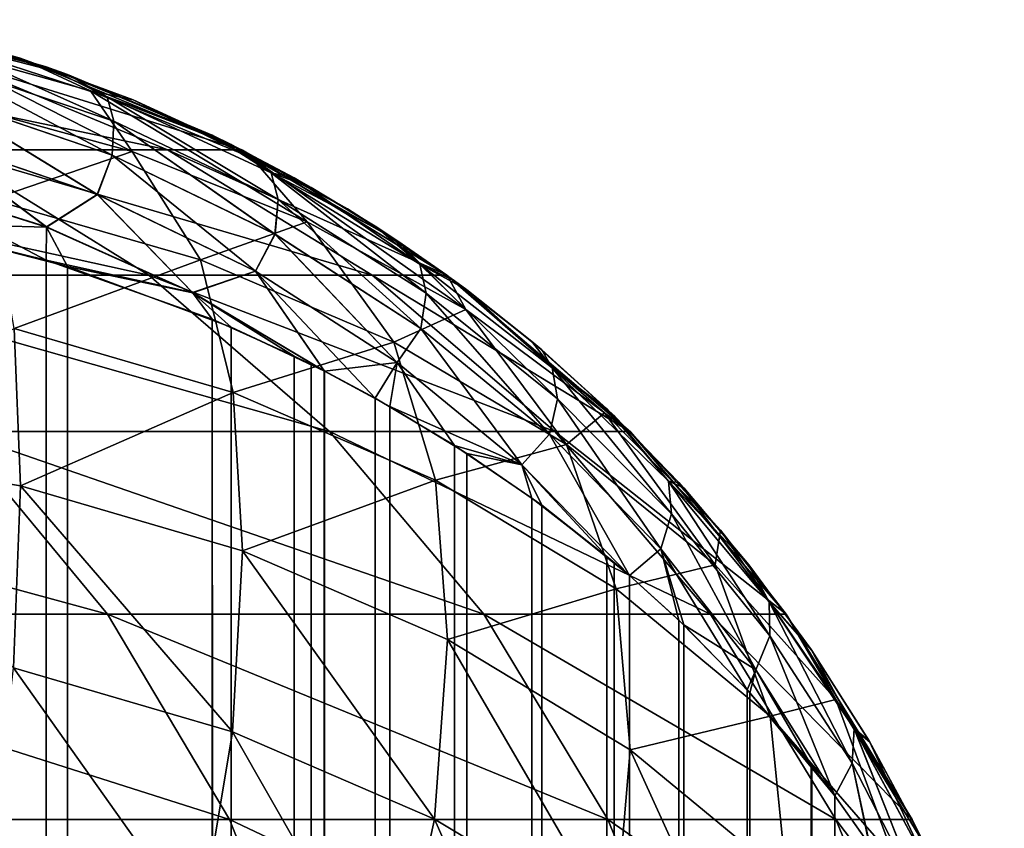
# Model space of a CAD drawing. Extents: x -547 to 547, y 0 to 578.
# Tile 472 of 472: x 545.963 to 546.927, y 577.173 to 577.964. Entities that reach past the tile are written whole.
import ezdxf

# ---------------------------------------------------------------- set-up
doc = ezdxf.new("R2010")
doc.units = 0
doc.header["$LTSCALE"] = 65.185185
for name, color, linetype in [('198', 7, 'CONTINUOUS'), ('199', 7, 'CONTINUOUS'), ('200', 7, 'CONTINUOUS'), ('226', 7, 'CONTINUOUS'), ('230', 7, 'CONTINUOUS'), ('723', 7, 'CONTINUOUS'), ('724', 7, 'CONTINUOUS'), ('734', 7, 'CONTINUOUS')]:
    doc.layers.add(name, color=color, linetype=linetype)

msp = doc.modelspace()

# ---------------------------------------------------------------- linework, layer by layer
at = {"layer": '198', "color": 7, "linetype": 'CONTINUOUS'}
for points in [[(545.98846, 577.72914, 42.81824), (545.82461, 577.76922, 42.86445), (545.96317, 1.5, 42.8267), (545.98846, 577.72914, 42.81824)], [(545.96317, 1.5, 42.8267), (545.82461, 577.76922, 42.86445), (545.84977, 1.5, 42.85865), (545.96317, 1.5, 42.8267)], [(546.07369, 1.5, 42.78596), (545.98846, 577.72914, 42.81824), (545.96317, 1.5, 42.8267), (546.07369, 1.5, 42.78596)], [(546.15116, 577.6711, 42.75129), (545.98846, 577.72914, 42.81824), (546.07369, 1.5, 42.78596), (546.15116, 577.6711, 42.75129)], [(546.18068, 1.5, 42.73667), (546.15116, 577.6711, 42.75129), (546.07369, 1.5, 42.78596), (546.18068, 1.5, 42.73667)], [(546.23134, 577.63504, 42.70964), (546.15116, 577.6711, 42.75129), (546.18068, 1.5, 42.73667), (546.23134, 577.63504, 42.70964)], [(546.28347, 1.5, 42.67913), (546.23134, 577.63504, 42.70964), (546.18068, 1.5, 42.73667), (546.28347, 1.5, 42.67913)], [(546.26064, 577.62048, 42.69284), (546.23134, 577.63504, 42.70964), (546.28347, 1.5, 42.67913), (546.26064, 577.62048, 42.69284)], [(546.31053, 577.59384, 42.66215), (546.26064, 577.62048, 42.69284), (546.28347, 1.5, 42.67913), (546.31053, 577.59384, 42.66215)], [(546.32952, 1.5, 42.64976), (546.31053, 577.59384, 42.66215), (546.28347, 1.5, 42.67913), (546.32952, 1.5, 42.64976)], [(546.38822, 577.54757, 42.60875), (546.31053, 577.59384, 42.66215), (546.38144, 1.5, 42.6137), (546.38822, 577.54757, 42.60875)], [(546.38144, 1.5, 42.6137), (546.31053, 577.59384, 42.66215), (546.32952, 1.5, 42.64976), (546.38144, 1.5, 42.6137)], [(546.56048, 1.5, 42.46084), (546.38822, 577.54757, 42.60875), (546.38144, 1.5, 42.6137), (546.56048, 1.5, 42.46084)], [(546.46403, 577.49597, 42.5492), (546.38822, 577.54757, 42.60875), (546.56048, 1.5, 42.46084), (546.46403, 577.49597, 42.5492)], [(546.53748, 577.43887, 42.48335), (546.46403, 577.49597, 42.5492), (546.56048, 1.5, 42.46084), (546.53748, 577.43887, 42.48335)], [(546.55943, 577.42027, 42.46189), (546.53748, 577.43887, 42.48335), (546.56048, 1.5, 42.46084), (546.55943, 577.42027, 42.46189)], [(546.60793, 577.37634, 42.41118), (546.55943, 577.42027, 42.46189), (546.56048, 1.5, 42.46084), (546.60793, 577.37634, 42.41118)], [(546.64667, 1.5, 42.36703), (546.60793, 577.37634, 42.41118), (546.56048, 1.5, 42.46084), (546.64667, 1.5, 42.36703)], [(546.67484, 577.30824, 42.33261), (546.60793, 577.37634, 42.41118), (546.64667, 1.5, 42.36703), (546.67484, 577.30824, 42.33261)], [(546.71341, 1.5, 42.28184), (546.67484, 577.30824, 42.33261), (546.64667, 1.5, 42.36703), (546.71341, 1.5, 42.28184)], [(546.73751, 577.23458, 42.24768), (546.67484, 577.30824, 42.33261), (546.71341, 1.5, 42.28184), (546.73751, 577.23458, 42.24768)], [(546.83644, 1.5, 42.08112), (546.73751, 577.23458, 42.24768), (546.71341, 1.5, 42.28184), (546.83644, 1.5, 42.08112)], [(546.76073, 577.20432, 42.21276), (546.73751, 577.23458, 42.24768), (546.83644, 1.5, 42.08112), (546.76073, 577.20432, 42.21276)], [(546.79495, 577.15614, 42.15704), (546.76073, 577.20432, 42.21276), (546.83644, 1.5, 42.08112), (546.79495, 577.15614, 42.15704)]]:
    msp.add_3dface(points, dxfattribs=at)
at = {"layer": '199', "color": 7, "linetype": 'CONTINUOUS'}
for points in [[(545.82461, 577.96445, 42.66922), (545.98846, 577.91824, 42.62914), (545.84457, 577.95989, -67.76522), (545.82461, 577.96445, 42.66922)], [(545.84457, 577.95989, -67.76522), (545.98846, 577.91824, 42.62914), (546.00934, 577.91088, -67.72278), (545.84457, 577.95989, -67.76522)], [(545.98846, 577.91824, 42.62914), (546.15116, 577.85129, 42.5711), (546.00934, 577.91088, -67.72278), (545.98846, 577.91824, 42.62914)], [(546.00934, 577.91088, -67.72278), (546.15116, 577.85129, 42.5711), (546.16946, 577.84232, -67.66336), (546.00934, 577.91088, -67.72278)], [(546.15116, 577.85129, 42.5711), (546.23134, 577.80964, 42.53504), (546.16946, 577.84232, -67.66336), (546.15116, 577.85129, 42.5711)], [(546.16946, 577.84232, -67.66336), (546.23134, 577.80964, 42.53504), (546.24787, 577.80027, -67.62689), (546.16946, 577.84232, -67.66336)], [(546.23134, 577.80964, 42.53504), (546.31053, 577.76215, 42.49384), (546.24787, 577.80027, -67.62689), (546.23134, 577.80964, 42.53504)], [(546.24787, 577.80027, -67.62689), (546.31053, 577.76215, 42.49384), (546.32489, 577.75282, -67.58578), (546.24787, 577.80027, -67.62689)], [(546.31053, 577.76215, 42.49384), (546.38822, 577.70875, 42.44757), (546.32489, 577.75282, -67.58578), (546.31053, 577.76215, 42.49384)], [(546.32489, 577.75282, -67.58578), (546.38822, 577.70875, 42.44757), (546.40028, 577.69979, -67.53981), (546.32489, 577.75282, -67.58578)], [(546.38822, 577.70875, 42.44757), (546.46403, 577.6492, 42.39597), (546.40028, 577.69979, -67.53981), (546.38822, 577.70875, 42.44757)], [(546.40028, 577.69979, -67.53981), (546.46403, 577.6492, 42.39597), (546.47362, 577.64108, -67.48893), (546.40028, 577.69979, -67.53981)], [(546.46403, 577.6492, 42.39597), (546.53748, 577.58335, 42.33887), (546.47362, 577.64108, -67.48893), (546.46403, 577.6492, 42.39597)], [(546.47362, 577.64108, -67.48893), (546.53748, 577.58335, 42.33887), (546.54455, 577.57653, -67.43299), (546.47362, 577.64108, -67.48893)], [(546.53748, 577.58335, 42.33887), (546.60793, 577.51118, 42.27634), (546.54455, 577.57653, -67.43299), (546.53748, 577.58335, 42.33887)], [(546.54455, 577.57653, -67.43299), (546.60793, 577.51118, 42.27634), (546.6127, 577.50593, -67.37179), (546.54455, 577.57653, -67.43299)], [(546.60793, 577.51118, 42.27634), (546.67484, 577.43261, 42.20824), (546.6127, 577.50593, -67.37179), (546.60793, 577.51118, 42.27634)], [(546.6127, 577.50593, -67.37179), (546.67484, 577.43261, 42.20824), (546.67742, 577.42935, -67.30542), (546.6127, 577.50593, -67.37179)], [(546.67484, 577.43261, 42.20824), (546.73751, 577.34768, 42.13458), (546.67742, 577.42935, -67.30542), (546.67484, 577.43261, 42.20824)], [(546.67742, 577.42935, -67.30542), (546.73751, 577.34768, 42.13458), (546.73814, 577.34677, -67.23386), (546.67742, 577.42935, -67.30542)], [(546.73751, 577.34768, 42.13458), (546.79495, 577.25704, 42.05614), (546.73814, 577.34677, -67.23386), (546.73751, 577.34768, 42.13458)], [(546.73814, 577.34677, -67.23386), (546.79495, 577.25704, 42.05614), (546.7942, 577.25833, -67.15717), (546.73814, 577.34677, -67.23386)], [(546.7942, 577.25833, -67.15717), (546.79495, 577.25704, 42.05614), (546.84492, 577.16422, -67.07568), (546.7942, 577.25833, -67.15717)], [(546.79495, 577.25704, 42.05614), (546.84651, 577.16098, 41.9728), (546.84492, 577.16422, -67.07568), (546.79495, 577.25704, 42.05614)]]:
    msp.add_3dface(points, dxfattribs=at)
at = {"layer": '200', "color": 7, "linetype": 'CONTINUOUS'}
for points in [[(545.83403, 1.5, -67.96234), (545.84457, 577.76522, -67.95989), (545.96362, 1.5, -67.92655), (545.83403, 1.5, -67.96234)], [(545.84457, 577.76522, -67.95989), (546.00934, 577.72278, -67.91088), (545.96362, 1.5, -67.92655), (545.84457, 577.76522, -67.95989)], [(545.96362, 1.5, -67.92655), (546.00934, 577.72278, -67.91088), (546.15782, 1.5, -67.84806), (545.96362, 1.5, -67.92655)], [(546.00934, 577.72278, -67.91088), (546.16946, 577.66336, -67.84232), (546.15782, 1.5, -67.84806), (546.00934, 577.72278, -67.91088)], [(546.15782, 1.5, -67.84806), (546.16946, 577.66336, -67.84232), (546.18112, 1.5, -67.83644), (546.15782, 1.5, -67.84806)], [(546.16946, 577.66336, -67.84232), (546.24787, 577.62689, -67.80027), (546.18112, 1.5, -67.83644), (546.16946, 577.66336, -67.84232)], [(546.24787, 577.62689, -67.80027), (546.26113, 577.6202, -67.79255), (546.18112, 1.5, -67.83644), (546.24787, 577.62689, -67.80027)], [(546.26113, 577.6202, -67.79255), (546.32489, 577.58578, -67.75282), (546.18112, 1.5, -67.83644), (546.26113, 577.6202, -67.79255)], [(546.18112, 1.5, -67.83644), (546.32489, 577.58578, -67.75282), (546.38184, 1.5, -67.71341), (546.18112, 1.5, -67.83644)], [(546.32489, 577.58578, -67.75282), (546.40028, 577.53981, -67.69979), (546.38184, 1.5, -67.71341), (546.32489, 577.58578, -67.75282)], [(546.38184, 1.5, -67.71341), (546.40028, 577.53981, -67.69979), (546.46703, 1.5, -67.64667), (546.38184, 1.5, -67.71341)], [(546.40028, 577.53981, -67.69979), (546.47362, 577.48893, -67.64108), (546.46703, 1.5, -67.64667), (546.40028, 577.53981, -67.69979)], [(546.47362, 577.48893, -67.64108), (546.54455, 577.43299, -67.57653), (546.46703, 1.5, -67.64667), (546.47362, 577.48893, -67.64108)], [(546.54455, 577.43299, -67.57653), (546.55956, 577.42019, -67.56176), (546.46703, 1.5, -67.64667), (546.54455, 577.43299, -67.57653)], [(546.46703, 1.5, -67.64667), (546.55956, 577.42019, -67.56176), (546.56084, 1.5, -67.56048), (546.46703, 1.5, -67.64667)], [(546.55956, 577.42019, -67.56176), (546.6127, 577.37179, -67.50593), (546.56084, 1.5, -67.56048), (546.55956, 577.42019, -67.56176)], [(546.6127, 577.37179, -67.50593), (546.67742, 577.30542, -67.42935), (546.56084, 1.5, -67.56048), (546.6127, 577.37179, -67.50593)], [(546.56084, 1.5, -67.56048), (546.67742, 577.30542, -67.42935), (546.7137, 1.5, -67.38144), (546.56084, 1.5, -67.56048)], [(546.67742, 577.30542, -67.42935), (546.73814, 577.23386, -67.34677), (546.7137, 1.5, -67.38144), (546.67742, 577.30542, -67.42935)], [(546.7137, 1.5, -67.38144), (546.73814, 577.23386, -67.34677), (546.74976, 1.5, -67.32952), (546.7137, 1.5, -67.38144)], [(546.73814, 577.23386, -67.34677), (546.7607, 577.20439, -67.31279), (546.74976, 1.5, -67.32952), (546.73814, 577.23386, -67.34677)], [(546.74976, 1.5, -67.32952), (546.7607, 577.20439, -67.31279), (546.77913, 1.5, -67.28347), (546.74976, 1.5, -67.32952)], [(546.7607, 577.20439, -67.31279), (546.7942, 577.15717, -67.25833), (546.77913, 1.5, -67.28347), (546.7607, 577.20439, -67.31279)]]:
    msp.add_3dface(points, dxfattribs=at)
at = {"layer": '226', "color": 7, "linetype": 'CONTINUOUS'}
for points in [[(545.84457, 577.95989, -67.76522), (546.00934, 577.91088, -67.72278), (545.8741, 577.94562, -67.81146), (545.84457, 577.95989, -67.76522)], [(545.8741, 577.94562, -67.81146), (546.00934, 577.91088, -67.72278), (546.04809, 577.88906, -67.7635), (545.8741, 577.94562, -67.81146)], [(545.8741, 577.94562, -67.81146), (546.04809, 577.88906, -67.7635), (546.05468, 577.86518, -67.80946), (545.8741, 577.94562, -67.81146)], [(545.87927, 577.92372, -67.85861), (545.8741, 577.94562, -67.81146), (546.05468, 577.86518, -67.80946), (545.87927, 577.92372, -67.85861)], [(545.87869, 577.89111, -67.89943), (545.87927, 577.92372, -67.85861), (546.05311, 577.83183, -67.84965), (545.87869, 577.89111, -67.89943)], [(545.87927, 577.92372, -67.85861), (546.05468, 577.86518, -67.80946), (546.05311, 577.83183, -67.84965), (545.87927, 577.92372, -67.85861)], [(546.00934, 577.91088, -67.72278), (546.16946, 577.84232, -67.66336), (546.04809, 577.88906, -67.7635), (546.00934, 577.91088, -67.72278)], [(545.86886, 577.85098, -67.93197), (545.87869, 577.89111, -67.89943), (546.03859, 577.79335, -67.88308), (545.86886, 577.85098, -67.93197)], [(545.87869, 577.89111, -67.89943), (546.05311, 577.83183, -67.84965), (546.03859, 577.79335, -67.88308), (545.87869, 577.89111, -67.89943)], [(546.04809, 577.88906, -67.7635), (546.16946, 577.84232, -67.66336), (546.2087, 577.81446, -67.70012), (546.04809, 577.88906, -67.7635)], [(546.04809, 577.88906, -67.7635), (546.2087, 577.81446, -67.70012), (546.21569, 577.78833, -67.74476), (546.04809, 577.88906, -67.7635)], [(546.05468, 577.86518, -67.80946), (546.04809, 577.88906, -67.7635), (546.21569, 577.78833, -67.74476), (546.05468, 577.86518, -67.80946)], [(546.05311, 577.83183, -67.84965), (546.05468, 577.86518, -67.80946), (546.21252, 577.7543, -67.78428), (546.05311, 577.83183, -67.84965)], [(546.05468, 577.86518, -67.80946), (546.21569, 577.78833, -67.74476), (546.21252, 577.7543, -67.78428), (546.05468, 577.86518, -67.80946)], [(545.83383, 577.81033, -67.95775), (545.86886, 577.85098, -67.93197), (545.98892, 577.76141, -67.91548), (545.83383, 577.81033, -67.95775)], [(545.86886, 577.85098, -67.93197), (546.03859, 577.79335, -67.88308), (545.98892, 577.76141, -67.91548), (545.86886, 577.85098, -67.93197)], [(546.16946, 577.84232, -67.66336), (546.24787, 577.80027, -67.62689), (546.2087, 577.81446, -67.70012), (546.16946, 577.84232, -67.66336)], [(546.03859, 577.79335, -67.88308), (546.05311, 577.83183, -67.84965), (546.19354, 577.71806, -67.81891), (546.03859, 577.79335, -67.88308)], [(546.05311, 577.83183, -67.84965), (546.21252, 577.7543, -67.78428), (546.19354, 577.71806, -67.81891), (546.05311, 577.83183, -67.84965)], [(545.84457, 577.76522, -67.95989), (545.83383, 577.81033, -67.95775), (545.98892, 577.76141, -67.91548), (545.84457, 577.76522, -67.95989)], [(546.24787, 577.80027, -67.62689), (546.32489, 577.75282, -67.58578), (546.2087, 577.81446, -67.70012), (546.24787, 577.80027, -67.62689)], [(546.2087, 577.81446, -67.70012), (546.32489, 577.75282, -67.58578), (546.35418, 577.725, -67.62396), (546.2087, 577.81446, -67.70012)], [(546.2087, 577.81446, -67.70012), (546.35418, 577.725, -67.62396), (546.36062, 577.69664, -67.66729), (546.2087, 577.81446, -67.70012)], [(546.21569, 577.78833, -67.74476), (546.2087, 577.81446, -67.70012), (546.36062, 577.69664, -67.66729), (546.21569, 577.78833, -67.74476)], [(545.98892, 577.76141, -67.91548), (546.03859, 577.79335, -67.88308), (546.13193, 577.69705, -67.8596), (545.98892, 577.76141, -67.91548)], [(546.03859, 577.79335, -67.88308), (546.19354, 577.71806, -67.81891), (546.13193, 577.69705, -67.8596), (546.03859, 577.79335, -67.88308)], [(546.21252, 577.7543, -67.78428), (546.21569, 577.78833, -67.74476), (546.35532, 577.66216, -67.70621), (546.21252, 577.7543, -67.78428)], [(546.21569, 577.78833, -67.74476), (546.36062, 577.69664, -67.66729), (546.35532, 577.66216, -67.70621), (546.21569, 577.78833, -67.74476)], [(546.00934, 577.72278, -67.91088), (545.84457, 577.76522, -67.95989), (545.98892, 577.76141, -67.91548), (546.00934, 577.72278, -67.91088)], [(546.00934, 577.72278, -67.91088), (545.98892, 577.76141, -67.91548), (546.13193, 577.69705, -67.8596), (546.00934, 577.72278, -67.91088)], [(546.19354, 577.71806, -67.81891), (546.21252, 577.7543, -67.78428), (546.33218, 577.6287, -67.74229), (546.19354, 577.71806, -67.81891)], [(546.21252, 577.7543, -67.78428), (546.35532, 577.66216, -67.70621), (546.33218, 577.6287, -67.74229), (546.21252, 577.7543, -67.78428)], [(546.32489, 577.75282, -67.58578), (546.40028, 577.69979, -67.53981), (546.35418, 577.725, -67.62396), (546.32489, 577.75282, -67.58578)], [(546.16946, 577.66336, -67.84232), (546.00934, 577.72278, -67.91088), (546.13193, 577.69705, -67.8596), (546.16946, 577.66336, -67.84232)], [(546.35418, 577.725, -67.62396), (546.40028, 577.69979, -67.53981), (546.48386, 577.62357, -67.53745), (546.35418, 577.725, -67.62396)], [(546.35418, 577.725, -67.62396), (546.48386, 577.62357, -67.53745), (546.48894, 577.59324, -67.57958), (546.35418, 577.725, -67.62396)], [(546.36062, 577.69664, -67.66729), (546.35418, 577.725, -67.62396), (546.48894, 577.59324, -67.57958), (546.36062, 577.69664, -67.66729)], [(546.19354, 577.71806, -67.81891), (546.26113, 577.6202, -67.79255), (546.13193, 577.69705, -67.8596), (546.19354, 577.71806, -67.81891)], [(546.26113, 577.6202, -67.79255), (546.19354, 577.71806, -67.81891), (546.33218, 577.6287, -67.74229), (546.26113, 577.6202, -67.79255)], [(546.26113, 577.6202, -67.79255), (546.16946, 577.66336, -67.84232), (546.13193, 577.69705, -67.8596), (546.26113, 577.6202, -67.79255)], [(546.35532, 577.66216, -67.70621), (546.36062, 577.69664, -67.66729), (546.48111, 577.55864, -67.61803), (546.35532, 577.66216, -67.70621)], [(546.36062, 577.69664, -67.66729), (546.48894, 577.59324, -67.57958), (546.48111, 577.55864, -67.61803), (546.36062, 577.69664, -67.66729)], [(546.40028, 577.69979, -67.53981), (546.47362, 577.64108, -67.48893), (546.48386, 577.62357, -67.53745), (546.40028, 577.69979, -67.53981)], [(546.26113, 577.6202, -67.79255), (546.24787, 577.62689, -67.80027), (546.16946, 577.66336, -67.84232), (546.26113, 577.6202, -67.79255)], [(546.33218, 577.6287, -67.74229), (546.35532, 577.66216, -67.70621), (546.45415, 577.52848, -67.65579), (546.33218, 577.6287, -67.74229)], [(546.35532, 577.66216, -67.70621), (546.48111, 577.55864, -67.61803), (546.45415, 577.52848, -67.65579), (546.35532, 577.66216, -67.70621)], [(546.47362, 577.64108, -67.48893), (546.54455, 577.57653, -67.43299), (546.48386, 577.62357, -67.53745), (546.47362, 577.64108, -67.48893)], [(546.32489, 577.58578, -67.75282), (546.26113, 577.6202, -67.79255), (546.33218, 577.6287, -67.74229), (546.32489, 577.58578, -67.75282)], [(546.32489, 577.58578, -67.75282), (546.33218, 577.6287, -67.74229), (546.45415, 577.52848, -67.65579), (546.32489, 577.58578, -67.75282)], [(546.48386, 577.62357, -67.53745), (546.54455, 577.57653, -67.43299), (546.59774, 577.51266, -67.44264), (546.48386, 577.62357, -67.53745)], [(546.48386, 577.62357, -67.53745), (546.59774, 577.51266, -67.44264), (546.60084, 577.48073, -67.48376), (546.48386, 577.62357, -67.53745)], [(546.48894, 577.59324, -67.57958), (546.48386, 577.62357, -67.53745), (546.60084, 577.48073, -67.48376), (546.48894, 577.59324, -67.57958)], [(546.48111, 577.55864, -67.61803), (546.48894, 577.59324, -67.57958), (546.5902, 577.44644, -67.5219), (546.48111, 577.55864, -67.61803)], [(546.48894, 577.59324, -67.57958), (546.60084, 577.48073, -67.48376), (546.5902, 577.44644, -67.5219), (546.48894, 577.59324, -67.57958)], [(546.40028, 577.53981, -67.69979), (546.32489, 577.58578, -67.75282), (546.45415, 577.52848, -67.65579), (546.40028, 577.53981, -67.69979)], [(546.54455, 577.57653, -67.43299), (546.6127, 577.50593, -67.37179), (546.59774, 577.51266, -67.44264), (546.54455, 577.57653, -67.43299)], [(546.48111, 577.55864, -67.61803), (546.55956, 577.42019, -67.56176), (546.45415, 577.52848, -67.65579), (546.48111, 577.55864, -67.61803)], [(546.55956, 577.42019, -67.56176), (546.48111, 577.55864, -67.61803), (546.5902, 577.44644, -67.5219), (546.55956, 577.42019, -67.56176)], [(546.47362, 577.48893, -67.64108), (546.40028, 577.53981, -67.69979), (546.45415, 577.52848, -67.65579), (546.47362, 577.48893, -67.64108)], [(546.55956, 577.42019, -67.56176), (546.47362, 577.48893, -67.64108), (546.45415, 577.52848, -67.65579), (546.55956, 577.42019, -67.56176)], [(546.6127, 577.50593, -67.37179), (546.67742, 577.42935, -67.30542), (546.59774, 577.51266, -67.44264), (546.6127, 577.50593, -67.37179)], [(546.59774, 577.51266, -67.44264), (546.67742, 577.42935, -67.30542), (546.69616, 577.39433, -67.34126), (546.59774, 577.51266, -67.44264)], [(546.59774, 577.51266, -67.44264), (546.69616, 577.39433, -67.34126), (546.69682, 577.36123, -67.38155), (546.59774, 577.51266, -67.44264)], [(546.60084, 577.48073, -67.48376), (546.59774, 577.51266, -67.44264), (546.69682, 577.36123, -67.38155), (546.60084, 577.48073, -67.48376)], [(546.55956, 577.42019, -67.56176), (546.54455, 577.43299, -67.57653), (546.47362, 577.48893, -67.64108), (546.55956, 577.42019, -67.56176)], [(546.5902, 577.44644, -67.5219), (546.60084, 577.48073, -67.48376), (546.68323, 577.32769, -67.41955), (546.5902, 577.44644, -67.5219)], [(546.60084, 577.48073, -67.48376), (546.69682, 577.36123, -67.38155), (546.68323, 577.32769, -67.41955), (546.60084, 577.48073, -67.48376)], [(546.6127, 577.37179, -67.50593), (546.55956, 577.42019, -67.56176), (546.5902, 577.44644, -67.5219), (546.6127, 577.37179, -67.50593)], [(546.6127, 577.37179, -67.50593), (546.5902, 577.44644, -67.5219), (546.68323, 577.32769, -67.41955), (546.6127, 577.37179, -67.50593)], [(546.67742, 577.42935, -67.30542), (546.73814, 577.34677, -67.23386), (546.69616, 577.39433, -67.34126), (546.67742, 577.42935, -67.30542)], [(546.69616, 577.39433, -67.34126), (546.73814, 577.34677, -67.23386), (546.77963, 577.27024, -67.2347), (546.69616, 577.39433, -67.34126)], [(546.69616, 577.39433, -67.34126), (546.77963, 577.27024, -67.2347), (546.77754, 577.23642, -67.27435), (546.69616, 577.39433, -67.34126)], [(546.69682, 577.36123, -67.38155), (546.69616, 577.39433, -67.34126), (546.77754, 577.23642, -67.27435), (546.69682, 577.36123, -67.38155)], [(546.67742, 577.30542, -67.42935), (546.6127, 577.37179, -67.50593), (546.68323, 577.32769, -67.41955), (546.67742, 577.30542, -67.42935)], [(546.69682, 577.36123, -67.38155), (546.7607, 577.20439, -67.31279), (546.68323, 577.32769, -67.41955), (546.69682, 577.36123, -67.38155)], [(546.7607, 577.20439, -67.31279), (546.69682, 577.36123, -67.38155), (546.77754, 577.23642, -67.27435), (546.7607, 577.20439, -67.31279)], [(546.73814, 577.34677, -67.23386), (546.7942, 577.25833, -67.15717), (546.77963, 577.27024, -67.2347), (546.73814, 577.34677, -67.23386)], [(546.7607, 577.20439, -67.31279), (546.67742, 577.30542, -67.42935), (546.68323, 577.32769, -67.41955), (546.7607, 577.20439, -67.31279)], [(546.7607, 577.20439, -67.31279), (546.73814, 577.23386, -67.34677), (546.67742, 577.30542, -67.42935), (546.7607, 577.20439, -67.31279)], [(546.77754, 577.23642, -67.27435), (546.77963, 577.27024, -67.2347), (546.84366, 577.10767, -67.1633), (546.77754, 577.23642, -67.27435)], [(546.77963, 577.27024, -67.2347), (546.7942, 577.25833, -67.15717), (546.8487, 577.14173, -67.12411), (546.77963, 577.27024, -67.2347)], [(546.77963, 577.27024, -67.2347), (546.8487, 577.14173, -67.12411), (546.84366, 577.10767, -67.1633), (546.77963, 577.27024, -67.2347)], [(546.7942, 577.25833, -67.15717), (546.84492, 577.16422, -67.07568), (546.8487, 577.14173, -67.12411), (546.7942, 577.25833, -67.15717)], [(546.7942, 577.15717, -67.25833), (546.7607, 577.20439, -67.31279), (546.77754, 577.23642, -67.27435), (546.7942, 577.15717, -67.25833)], [(546.7942, 577.15717, -67.25833), (546.77754, 577.23642, -67.27435), (546.84366, 577.10767, -67.1633), (546.7942, 577.15717, -67.25833)]]:
    msp.add_3dface(points, dxfattribs=at)
at = {"layer": '230', "color": 7, "linetype": 'CONTINUOUS'}
for points in [[(545.98846, 577.91824, 42.62914), (545.82461, 577.96445, 42.66922), (545.87407, 577.94562, 42.71147), (545.98846, 577.91824, 42.62914)], [(545.98846, 577.91824, 42.62914), (545.87407, 577.94562, 42.71147), (546.04807, 577.88907, 42.6635), (545.98846, 577.91824, 42.62914)], [(545.87923, 577.92373, 42.75862), (546.05465, 577.86519, 42.70947), (545.87407, 577.94562, 42.71147), (545.87923, 577.92373, 42.75862)], [(545.87407, 577.94562, 42.71147), (546.05465, 577.86519, 42.70947), (546.04807, 577.88907, 42.6635), (545.87407, 577.94562, 42.71147)], [(545.87864, 577.89112, 42.79944), (546.05306, 577.83185, 42.74966), (545.87923, 577.92373, 42.75862), (545.87864, 577.89112, 42.79944)], [(545.87923, 577.92373, 42.75862), (546.05306, 577.83185, 42.74966), (546.05465, 577.86519, 42.70947), (545.87923, 577.92373, 42.75862)], [(546.15116, 577.85129, 42.5711), (545.98846, 577.91824, 42.62914), (546.04807, 577.88907, 42.6635), (546.15116, 577.85129, 42.5711)], [(545.86881, 577.85099, 42.83198), (546.03853, 577.79337, 42.7831), (545.87864, 577.89112, 42.79944), (545.86881, 577.85099, 42.83198)], [(545.87864, 577.89112, 42.79944), (546.03853, 577.79337, 42.7831), (546.05306, 577.83185, 42.74966), (545.87864, 577.89112, 42.79944)], [(546.15116, 577.85129, 42.5711), (546.04807, 577.88907, 42.6635), (546.20868, 577.81447, 42.60012), (546.15116, 577.85129, 42.5711)], [(546.05465, 577.86519, 42.70947), (546.21567, 577.78834, 42.64477), (546.04807, 577.88907, 42.6635), (546.05465, 577.86519, 42.70947)], [(546.04807, 577.88907, 42.6635), (546.21567, 577.78834, 42.64477), (546.20868, 577.81447, 42.60012), (546.04807, 577.88907, 42.6635)], [(546.05306, 577.83185, 42.74966), (546.21249, 577.75432, 42.68429), (546.05465, 577.86519, 42.70947), (546.05306, 577.83185, 42.74966)], [(546.05465, 577.86519, 42.70947), (546.21249, 577.75432, 42.68429), (546.21567, 577.78834, 42.64477), (546.05465, 577.86519, 42.70947)], [(545.83364, 577.81037, 42.85779), (545.98868, 577.7615, 42.81556), (545.86881, 577.85099, 42.83198), (545.83364, 577.81037, 42.85779)], [(545.86881, 577.85099, 42.83198), (545.98868, 577.7615, 42.81556), (546.03853, 577.79337, 42.7831), (545.86881, 577.85099, 42.83198)], [(546.23134, 577.80964, 42.53504), (546.15116, 577.85129, 42.5711), (546.20868, 577.81447, 42.60012), (546.23134, 577.80964, 42.53504)], [(546.03853, 577.79337, 42.7831), (546.1935, 577.71809, 42.71893), (546.05306, 577.83185, 42.74966), (546.03853, 577.79337, 42.7831)], [(546.05306, 577.83185, 42.74966), (546.1935, 577.71809, 42.71893), (546.21249, 577.75432, 42.68429), (546.05306, 577.83185, 42.74966)], [(545.82461, 577.76922, 42.86445), (545.98846, 577.72914, 42.81824), (545.83364, 577.81037, 42.85779), (545.82461, 577.76922, 42.86445)], [(545.83364, 577.81037, 42.85779), (545.98846, 577.72914, 42.81824), (545.98868, 577.7615, 42.81556), (545.83364, 577.81037, 42.85779)], [(546.23134, 577.80964, 42.53504), (546.20868, 577.81447, 42.60012), (546.35418, 577.725, 42.52396), (546.23134, 577.80964, 42.53504)], [(546.21567, 577.78834, 42.64477), (546.36061, 577.69665, 42.5673), (546.20868, 577.81447, 42.60012), (546.21567, 577.78834, 42.64477)], [(546.20868, 577.81447, 42.60012), (546.36061, 577.69665, 42.5673), (546.35418, 577.725, 42.52396), (546.20868, 577.81447, 42.60012)], [(546.31053, 577.76215, 42.49384), (546.23134, 577.80964, 42.53504), (546.35418, 577.725, 42.52396), (546.31053, 577.76215, 42.49384)], [(545.98868, 577.7615, 42.81556), (546.13165, 577.69719, 42.75973), (546.03853, 577.79337, 42.7831), (545.98868, 577.7615, 42.81556)], [(546.03853, 577.79337, 42.7831), (546.13165, 577.69719, 42.75973), (546.1935, 577.71809, 42.71893), (546.03853, 577.79337, 42.7831)], [(546.21249, 577.75432, 42.68429), (546.3553, 577.66218, 42.60623), (546.21567, 577.78834, 42.64477), (546.21249, 577.75432, 42.68429)], [(546.21567, 577.78834, 42.64477), (546.3553, 577.66218, 42.60623), (546.36061, 577.69665, 42.5673), (546.21567, 577.78834, 42.64477)], [(545.98868, 577.7615, 42.81556), (545.98846, 577.72914, 42.81824), (546.13165, 577.69719, 42.75973), (545.98868, 577.7615, 42.81556)], [(546.38822, 577.70875, 42.44757), (546.31053, 577.76215, 42.49384), (546.35418, 577.725, 42.52396), (546.38822, 577.70875, 42.44757)], [(546.1935, 577.71809, 42.71893), (546.33214, 577.62873, 42.64232), (546.21249, 577.75432, 42.68429), (546.1935, 577.71809, 42.71893)], [(546.21249, 577.75432, 42.68429), (546.33214, 577.62873, 42.64232), (546.3553, 577.66218, 42.60623), (546.21249, 577.75432, 42.68429)], [(545.98846, 577.72914, 42.81824), (546.15116, 577.6711, 42.75129), (546.13165, 577.69719, 42.75973), (545.98846, 577.72914, 42.81824)], [(546.38822, 577.70875, 42.44757), (546.35418, 577.725, 42.52396), (546.48387, 577.62356, 42.43744), (546.38822, 577.70875, 42.44757)], [(546.36061, 577.69665, 42.5673), (546.48894, 577.59324, 42.47958), (546.35418, 577.725, 42.52396), (546.36061, 577.69665, 42.5673)], [(546.35418, 577.725, 42.52396), (546.48894, 577.59324, 42.47958), (546.48387, 577.62356, 42.43744), (546.35418, 577.725, 42.52396)], [(546.13165, 577.69719, 42.75973), (546.26064, 577.62048, 42.69284), (546.1935, 577.71809, 42.71893), (546.13165, 577.69719, 42.75973)], [(546.26064, 577.62048, 42.69284), (546.31053, 577.59384, 42.66215), (546.1935, 577.71809, 42.71893), (546.26064, 577.62048, 42.69284)], [(546.1935, 577.71809, 42.71893), (546.31053, 577.59384, 42.66215), (546.33214, 577.62873, 42.64232), (546.1935, 577.71809, 42.71893)], [(546.46403, 577.6492, 42.39597), (546.38822, 577.70875, 42.44757), (546.48387, 577.62356, 42.43744), (546.46403, 577.6492, 42.39597)], [(546.15116, 577.6711, 42.75129), (546.23134, 577.63504, 42.70964), (546.13165, 577.69719, 42.75973), (546.15116, 577.6711, 42.75129)], [(546.23134, 577.63504, 42.70964), (546.26064, 577.62048, 42.69284), (546.13165, 577.69719, 42.75973), (546.23134, 577.63504, 42.70964)], [(546.3553, 577.66218, 42.60623), (546.48109, 577.55866, 42.51805), (546.36061, 577.69665, 42.5673), (546.3553, 577.66218, 42.60623)], [(546.36061, 577.69665, 42.5673), (546.48109, 577.55866, 42.51805), (546.48894, 577.59324, 42.47958), (546.36061, 577.69665, 42.5673)], [(546.33214, 577.62873, 42.64232), (546.45411, 577.52851, 42.55581), (546.3553, 577.66218, 42.60623), (546.33214, 577.62873, 42.64232)], [(546.3553, 577.66218, 42.60623), (546.45411, 577.52851, 42.55581), (546.48109, 577.55866, 42.51805), (546.3553, 577.66218, 42.60623)], [(546.53748, 577.58335, 42.33887), (546.46403, 577.6492, 42.39597), (546.48387, 577.62356, 42.43744), (546.53748, 577.58335, 42.33887)], [(546.31053, 577.59384, 42.66215), (546.38822, 577.54757, 42.60875), (546.33214, 577.62873, 42.64232), (546.31053, 577.59384, 42.66215)], [(546.33214, 577.62873, 42.64232), (546.38822, 577.54757, 42.60875), (546.45411, 577.52851, 42.55581), (546.33214, 577.62873, 42.64232)], [(546.53748, 577.58335, 42.33887), (546.48387, 577.62356, 42.43744), (546.59775, 577.51266, 42.34263), (546.53748, 577.58335, 42.33887)], [(546.48894, 577.59324, 42.47958), (546.60084, 577.48074, 42.38376), (546.48387, 577.62356, 42.43744), (546.48894, 577.59324, 42.47958)], [(546.48387, 577.62356, 42.43744), (546.60084, 577.48074, 42.38376), (546.59775, 577.51266, 42.34263), (546.48387, 577.62356, 42.43744)], [(546.48109, 577.55866, 42.51805), (546.59018, 577.44646, 42.42192), (546.48894, 577.59324, 42.47958), (546.48109, 577.55866, 42.51805)], [(546.48894, 577.59324, 42.47958), (546.59018, 577.44646, 42.42192), (546.60084, 577.48074, 42.38376), (546.48894, 577.59324, 42.47958)], [(546.60793, 577.51118, 42.27634), (546.53748, 577.58335, 42.33887), (546.59775, 577.51266, 42.34263), (546.60793, 577.51118, 42.27634)], [(546.45411, 577.52851, 42.55581), (546.55943, 577.42027, 42.46189), (546.48109, 577.55866, 42.51805), (546.45411, 577.52851, 42.55581)], [(546.48109, 577.55866, 42.51805), (546.55943, 577.42027, 42.46189), (546.59018, 577.44646, 42.42192), (546.48109, 577.55866, 42.51805)], [(546.38822, 577.54757, 42.60875), (546.46403, 577.49597, 42.5492), (546.45411, 577.52851, 42.55581), (546.38822, 577.54757, 42.60875)], [(546.46403, 577.49597, 42.5492), (546.53748, 577.43887, 42.48335), (546.45411, 577.52851, 42.55581), (546.46403, 577.49597, 42.5492)], [(546.53748, 577.43887, 42.48335), (546.55943, 577.42027, 42.46189), (546.45411, 577.52851, 42.55581), (546.53748, 577.43887, 42.48335)], [(546.60793, 577.51118, 42.27634), (546.59775, 577.51266, 42.34263), (546.69617, 577.39432, 42.24125), (546.60793, 577.51118, 42.27634)], [(546.60084, 577.48074, 42.38376), (546.69682, 577.36123, 42.28155), (546.59775, 577.51266, 42.34263), (546.60084, 577.48074, 42.38376)], [(546.59775, 577.51266, 42.34263), (546.69682, 577.36123, 42.28155), (546.69617, 577.39432, 42.24125), (546.59775, 577.51266, 42.34263)], [(546.67484, 577.43261, 42.20824), (546.60793, 577.51118, 42.27634), (546.69617, 577.39432, 42.24125), (546.67484, 577.43261, 42.20824)], [(546.59018, 577.44646, 42.42192), (546.68322, 577.32771, 42.31957), (546.60084, 577.48074, 42.38376), (546.59018, 577.44646, 42.42192)], [(546.60084, 577.48074, 42.38376), (546.68322, 577.32771, 42.31957), (546.69682, 577.36123, 42.28155), (546.60084, 577.48074, 42.38376)], [(546.55943, 577.42027, 42.46189), (546.60793, 577.37634, 42.41118), (546.59018, 577.44646, 42.42192), (546.55943, 577.42027, 42.46189)], [(546.60793, 577.37634, 42.41118), (546.67484, 577.30824, 42.33261), (546.59018, 577.44646, 42.42192), (546.60793, 577.37634, 42.41118)], [(546.59018, 577.44646, 42.42192), (546.67484, 577.30824, 42.33261), (546.68322, 577.32771, 42.31957), (546.59018, 577.44646, 42.42192)], [(546.73751, 577.34768, 42.13458), (546.67484, 577.43261, 42.20824), (546.69617, 577.39432, 42.24125), (546.73751, 577.34768, 42.13458)], [(546.73751, 577.34768, 42.13458), (546.69617, 577.39432, 42.24125), (546.77964, 577.27022, 42.13468), (546.73751, 577.34768, 42.13458)], [(546.69682, 577.36123, 42.28155), (546.77754, 577.23642, 42.17434), (546.69617, 577.39432, 42.24125), (546.69682, 577.36123, 42.28155)], [(546.69617, 577.39432, 42.24125), (546.77754, 577.23642, 42.17434), (546.77964, 577.27022, 42.13468), (546.69617, 577.39432, 42.24125)], [(546.68322, 577.32771, 42.31957), (546.76073, 577.20432, 42.21276), (546.69682, 577.36123, 42.28155), (546.68322, 577.32771, 42.31957)], [(546.69682, 577.36123, 42.28155), (546.76073, 577.20432, 42.21276), (546.77754, 577.23642, 42.17434), (546.69682, 577.36123, 42.28155)], [(546.79495, 577.25704, 42.05614), (546.73751, 577.34768, 42.13458), (546.77964, 577.27022, 42.13468), (546.79495, 577.25704, 42.05614)], [(546.67484, 577.30824, 42.33261), (546.73751, 577.23458, 42.24768), (546.68322, 577.32771, 42.31957), (546.67484, 577.30824, 42.33261)], [(546.73751, 577.23458, 42.24768), (546.76073, 577.20432, 42.21276), (546.68322, 577.32771, 42.31957), (546.73751, 577.23458, 42.24768)], [(546.77754, 577.23642, 42.17434), (546.84366, 577.10768, 42.0633), (546.77964, 577.27022, 42.13468), (546.77754, 577.23642, 42.17434)], [(546.79495, 577.25704, 42.05614), (546.77964, 577.27022, 42.13468), (546.84871, 577.14172, 42.0241), (546.79495, 577.25704, 42.05614)], [(546.77964, 577.27022, 42.13468), (546.84366, 577.10768, 42.0633), (546.84871, 577.14172, 42.0241), (546.77964, 577.27022, 42.13468)], [(546.84651, 577.16098, 41.9728), (546.79495, 577.25704, 42.05614), (546.84871, 577.14172, 42.0241), (546.84651, 577.16098, 41.9728)], [(546.76073, 577.20432, 42.21276), (546.79495, 577.15614, 42.15704), (546.77754, 577.23642, 42.17434), (546.76073, 577.20432, 42.21276)], [(546.77754, 577.23642, 42.17434), (546.79495, 577.15614, 42.15704), (546.84366, 577.10768, 42.0633), (546.77754, 577.23642, 42.17434)]]:
    msp.add_3dface(points, dxfattribs=at)
at = {"layer": '723', "color": 7, "linetype": 'CONTINUOUS'}
for points in [[(545.89036, 577.92709, 47.73102), (545.67606, 577.92709, 49.45022), (546.10739, 577.83715, 47.74901), (545.89036, 577.92709, 47.73102)], [(546.10739, 577.83715, 47.74901), (545.67606, 577.92709, 49.45022), (545.89086, 577.83715, 49.48607), (546.10739, 577.83715, 47.74901)], [(546.17973, 577.83715, 46), (545.96196, 577.92709, 46), (545.89036, 577.92709, 47.73102), (546.17973, 577.83715, 46)], [(546.17973, 577.83715, 46), (545.89036, 577.92709, 47.73102), (546.10739, 577.83715, 47.74901), (546.17973, 577.83715, 46)], [(545.89086, 577.83715, 49.48607), (545.53163, 577.83715, 51.19932), (546.08912, 577.71422, 49.51915), (545.89086, 577.83715, 49.48607)], [(546.08912, 577.71422, 49.51915), (545.53163, 577.83715, 51.19932), (545.72648, 577.71422, 51.24866), (546.08912, 577.71422, 49.51915)], [(546.10739, 577.83715, 47.74901), (545.89086, 577.83715, 49.48607), (546.3077, 577.71422, 47.76561), (546.10739, 577.83715, 47.74901)], [(546.3077, 577.71422, 47.76561), (545.89086, 577.83715, 49.48607), (546.08912, 577.71422, 49.51915), (546.3077, 577.71422, 47.76561)], [(546.38072, 577.71422, 46), (546.17973, 577.83715, 46), (546.10739, 577.83715, 47.74901), (546.38072, 577.71422, 46)], [(546.38072, 577.71422, 46), (546.10739, 577.83715, 47.74901), (546.3077, 577.71422, 47.76561), (546.38072, 577.71422, 46)], [(546.08912, 577.71422, 49.51915), (545.72648, 577.71422, 51.24866), (546.26594, 577.56133, 49.54866), (546.08912, 577.71422, 49.51915)], [(546.26594, 577.56133, 49.54866), (545.72648, 577.71422, 51.24866), (545.90026, 577.56133, 51.29267), (546.26594, 577.56133, 49.54866)], [(546.3077, 577.71422, 47.76561), (546.08912, 577.71422, 49.51915), (546.48636, 577.56133, 47.78041), (546.3077, 577.71422, 47.76561)], [(546.48636, 577.56133, 47.78041), (546.08912, 577.71422, 49.51915), (546.26594, 577.56133, 49.54866), (546.48636, 577.56133, 47.78041)], [(546.55999, 577.56133, 46), (546.38072, 577.71422, 46), (546.3077, 577.71422, 47.76561), (546.55999, 577.56133, 46)], [(546.55999, 577.56133, 46), (546.3077, 577.71422, 47.76561), (546.48636, 577.56133, 47.78041), (546.55999, 577.56133, 46)], [(545.90026, 577.56133, 51.29267), (545.39181, 577.56133, 53.00052), (546.04869, 577.38225, 51.33025), (545.90026, 577.56133, 51.29267)], [(546.04869, 577.38225, 51.33025), (545.39181, 577.56133, 53.00052), (545.53663, 577.38225, 53.05024), (546.04869, 577.38225, 51.33025)], [(546.26594, 577.56133, 49.54866), (545.90026, 577.56133, 51.29267), (546.41697, 577.38225, 49.57386), (546.26594, 577.56133, 49.54866)], [(546.41697, 577.38225, 49.57386), (545.90026, 577.56133, 51.29267), (546.04869, 577.38225, 51.33025), (546.41697, 577.38225, 49.57386)], [(546.48636, 577.56133, 47.78041), (546.26594, 577.56133, 49.54866), (546.63895, 577.38225, 47.79305), (546.48636, 577.56133, 47.78041)], [(546.63895, 577.38225, 47.79305), (546.26594, 577.56133, 49.54866), (546.41697, 577.38225, 49.57386), (546.63895, 577.38225, 47.79305)], [(546.71311, 577.38225, 46), (546.55999, 577.56133, 46), (546.48636, 577.56133, 47.78041), (546.71311, 577.38225, 46)], [(546.71311, 577.38225, 46), (546.48636, 577.56133, 47.78041), (546.63895, 577.38225, 47.79305), (546.71311, 577.38225, 46)], [(546.04869, 577.38225, 51.33025), (545.53663, 577.38225, 53.05024), (546.16811, 577.18141, 51.36049), (546.04869, 577.38225, 51.33025)], [(546.16811, 577.18141, 51.36049), (545.53663, 577.38225, 53.05024), (545.65315, 577.18141, 53.09023), (546.16811, 577.18141, 51.36049)], [(546.41697, 577.38225, 49.57386), (546.04869, 577.38225, 51.33025), (546.53848, 577.18141, 49.59414), (546.41697, 577.38225, 49.57386)], [(546.53848, 577.18141, 49.59414), (546.04869, 577.38225, 51.33025), (546.16811, 577.18141, 51.36049), (546.53848, 577.18141, 49.59414)], [(546.63895, 577.38225, 47.79305), (546.41697, 577.38225, 49.57386), (546.76171, 577.18141, 47.80323), (546.63895, 577.38225, 47.79305)], [(546.76171, 577.18141, 47.80323), (546.41697, 577.38225, 49.57386), (546.53848, 577.18141, 49.59414), (546.76171, 577.18141, 47.80323)], [(546.8363, 577.18141, 46), (546.71311, 577.38225, 46), (546.63895, 577.38225, 47.79305), (546.8363, 577.18141, 46)], [(546.8363, 577.18141, 46), (546.63895, 577.38225, 47.79305), (546.76171, 577.18141, 47.80323), (546.8363, 577.18141, 46)], [(546.16811, 577.18141, 51.36049), (545.65315, 577.18141, 53.09023), (546.25557, 576.96375, 51.38264), (546.16811, 577.18141, 51.36049)], [(546.25557, 576.96375, 51.38264), (545.65315, 577.18141, 53.09023), (545.73847, 576.96375, 53.11953), (546.25557, 576.96375, 51.38264)], [(546.53848, 577.18141, 49.59414), (546.16811, 577.18141, 51.36049), (546.62746, 576.96375, 49.60899), (546.53848, 577.18141, 49.59414)], [(546.62746, 576.96375, 49.60899), (546.16811, 577.18141, 51.36049), (546.25557, 576.96375, 51.38264), (546.62746, 576.96375, 49.60899)], [(546.76171, 577.18141, 47.80323), (546.53848, 577.18141, 49.59414), (546.85162, 576.96375, 47.81068), (546.76171, 577.18141, 47.80323)], [(546.85162, 576.96375, 47.81068), (546.53848, 577.18141, 49.59414), (546.62746, 576.96375, 49.60899), (546.85162, 576.96375, 47.81068)], [(546.92651, 576.96375, 46), (546.8363, 577.18141, 46), (546.76171, 577.18141, 47.80323), (546.92651, 576.96375, 46)], [(546.92651, 576.96375, 46), (546.76171, 577.18141, 47.80323), (546.85162, 576.96375, 47.81068), (546.92651, 576.96375, 46)]]:
    msp.add_3dface(points, dxfattribs=at)
at = {"layer": '724', "color": 7, "linetype": 'CONTINUOUS'}
for points in [[(545.84977, 577.95865, 44.5), (545.96196, 577.92709, 46), (545.96317, 577.9267, 44.5), (545.84977, 577.95865, 44.5)], [(545.96196, 577.92709, 46), (546.17973, 577.83715, 46), (545.96317, 577.9267, 44.5), (545.96196, 577.92709, 46)], [(545.96317, 577.9267, 44.5), (546.17973, 577.83715, 46), (546.07369, 577.88596, 44.5), (545.96317, 577.9267, 44.5)], [(546.07369, 577.88596, 44.5), (546.17973, 577.83715, 46), (546.18068, 577.83667, 44.5), (546.07369, 577.88596, 44.5)], [(546.17973, 577.83715, 46), (546.38072, 577.71422, 46), (546.18068, 577.83667, 44.5), (546.17973, 577.83715, 46)], [(546.18068, 577.83667, 44.5), (546.38072, 577.71422, 46), (546.28347, 577.77913, 44.5), (546.18068, 577.83667, 44.5)], [(546.28347, 577.77913, 44.5), (546.38072, 577.71422, 46), (546.33275, 577.74761, 44.5), (546.28347, 577.77913, 44.5)], [(546.33275, 577.74761, 44.5), (546.38072, 577.71422, 46), (546.38144, 577.7137, 44.5), (546.33275, 577.74761, 44.5)], [(546.38072, 577.71422, 46), (546.55999, 577.56133, 46), (546.38144, 577.7137, 44.5), (546.38072, 577.71422, 46)], [(546.38144, 577.7137, 44.5), (546.55999, 577.56133, 46), (546.56048, 577.56084, 44.5), (546.38144, 577.7137, 44.5)], [(546.55999, 577.56133, 46), (546.71311, 577.38225, 46), (546.56048, 577.56084, 44.5), (546.55999, 577.56133, 46)], [(546.56048, 577.56084, 44.5), (546.71311, 577.38225, 46), (546.64868, 577.46464, 44.5), (546.56048, 577.56084, 44.5)], [(546.64868, 577.46464, 44.5), (546.71311, 577.38225, 46), (546.71341, 577.38184, 44.5), (546.64868, 577.46464, 44.5)], [(546.71311, 577.38225, 46), (546.8363, 577.18141, 46), (546.71341, 577.38184, 44.5), (546.71311, 577.38225, 46)], [(546.71341, 577.38184, 44.5), (546.8363, 577.18141, 46), (546.83644, 577.18112, 44.5), (546.71341, 577.38184, 44.5)], [(546.8363, 577.18141, 46), (546.92651, 576.96375, 46), (546.83644, 577.18112, 44.5), (546.8363, 577.18141, 46)], [(546.83644, 577.18112, 44.5), (546.92651, 576.96375, 46), (546.84928, 577.15532, 44.5), (546.83644, 577.18112, 44.5)]]:
    msp.add_3dface(points, dxfattribs=at)
at = {"layer": '734', "color": 7, "linetype": 'CONTINUOUS'}
for points in [[(545.84977, 577.95865, 44.5), (545.96317, 577.9267, 44.5), (545.86138, 577.9426, 44.30428), (545.84977, 577.95865, 44.5)], [(545.96317, 577.9267, 44.5), (546.03174, 577.89477, 44.35211), (545.86138, 577.9426, 44.30428), (545.96317, 577.9267, 44.5)], [(546.07272, 577.83535, 44.12741), (545.88888, 577.88563, 44.07714), (545.86138, 577.9426, 44.30428), (546.07272, 577.83535, 44.12741)], [(546.03174, 577.89477, 44.35211), (546.07272, 577.83535, 44.12741), (545.86138, 577.9426, 44.30428), (546.03174, 577.89477, 44.35211)], [(545.96317, 577.9267, 44.5), (546.07369, 577.88596, 44.5), (546.03174, 577.89477, 44.35211), (545.96317, 577.9267, 44.5)], [(546.07369, 577.88596, 44.5), (546.18997, 577.82934, 44.41754), (546.03174, 577.89477, 44.35211), (546.07369, 577.88596, 44.5)], [(546.24411, 577.76651, 44.19625), (546.07272, 577.83535, 44.12741), (546.03174, 577.89477, 44.35211), (546.24411, 577.76651, 44.19625)], [(546.18997, 577.82934, 44.41754), (546.24411, 577.76651, 44.19625), (546.03174, 577.89477, 44.35211), (546.18997, 577.82934, 44.41754)], [(546.07272, 577.83535, 44.12741), (545.93509, 577.78824, 43.86665), (545.88888, 577.88563, 44.07714), (546.07272, 577.83535, 44.12741)], [(546.07369, 577.88596, 44.5), (546.18068, 577.83667, 44.5), (546.18997, 577.82934, 44.41754), (546.07369, 577.88596, 44.5)], [(546.13958, 577.72925, 43.92564), (545.93509, 577.78824, 43.86665), (546.07272, 577.83535, 44.12741), (546.13958, 577.72925, 43.92564)], [(546.24411, 577.76651, 44.19625), (546.13958, 577.72925, 43.92564), (546.07272, 577.83535, 44.12741), (546.24411, 577.76651, 44.19625)], [(546.18068, 577.83667, 44.5), (546.28347, 577.77913, 44.5), (546.18997, 577.82934, 44.41754), (546.18068, 577.83667, 44.5)], [(546.28347, 577.77913, 44.5), (546.33275, 577.74761, 44.5), (546.18997, 577.82934, 44.41754), (546.28347, 577.77913, 44.5)], [(546.33275, 577.74761, 44.5), (546.39931, 577.68059, 44.28217), (546.18997, 577.82934, 44.41754), (546.33275, 577.74761, 44.5)], [(546.39931, 577.68059, 44.28217), (546.24411, 577.76651, 44.19625), (546.18997, 577.82934, 44.41754), (546.39931, 577.68059, 44.28217)], [(546.13958, 577.72925, 43.92564), (545.95715, 577.66199, 43.66887), (545.93509, 577.78824, 43.86665), (546.13958, 577.72925, 43.92564)], [(546.32874, 577.64865, 44.00624), (546.13958, 577.72925, 43.92564), (546.24411, 577.76651, 44.19625), (546.32874, 577.64865, 44.00624)], [(546.39931, 577.68059, 44.28217), (546.32874, 577.64865, 44.00624), (546.24411, 577.76651, 44.19625), (546.39931, 577.68059, 44.28217)], [(546.33275, 577.74761, 44.5), (546.38144, 577.7137, 44.5), (546.39931, 577.68059, 44.28217), (546.33275, 577.74761, 44.5)], [(546.17166, 577.59928, 43.73158), (545.95715, 577.66199, 43.66887), (546.13958, 577.72925, 43.92564), (546.17166, 577.59928, 43.73158)], [(546.32874, 577.64865, 44.00624), (546.17166, 577.59928, 43.73158), (546.13958, 577.72925, 43.92564), (546.32874, 577.64865, 44.00624)], [(546.38144, 577.7137, 44.5), (546.56048, 577.56084, 44.5), (546.53496, 577.57946, 44.3833), (546.38144, 577.7137, 44.5)], [(546.38144, 577.7137, 44.5), (546.53496, 577.57946, 44.3833), (546.39931, 577.68059, 44.28217), (546.38144, 577.7137, 44.5)], [(546.49804, 577.54837, 44.10652), (546.32874, 577.64865, 44.00624), (546.39931, 577.68059, 44.28217), (546.49804, 577.54837, 44.10652)], [(546.53496, 577.57946, 44.3833), (546.49804, 577.54837, 44.10652), (546.39931, 577.68059, 44.28217), (546.53496, 577.57946, 44.3833)], [(545.96335, 577.50812, 43.49054), (545.73456, 577.54695, 43.45172), (545.95715, 577.66199, 43.66887), (545.96335, 577.50812, 43.49054)], [(546.17166, 577.59928, 43.73158), (545.96335, 577.50812, 43.49054), (545.95715, 577.66199, 43.66887), (546.17166, 577.59928, 43.73158)], [(546.36969, 577.51364, 43.81722), (546.17166, 577.59928, 43.73158), (546.32874, 577.64865, 44.00624), (546.36969, 577.51364, 43.81722)], [(546.49804, 577.54837, 44.10652), (546.36969, 577.51364, 43.81722), (546.32874, 577.64865, 44.00624), (546.49804, 577.54837, 44.10652)], [(546.18073, 577.44448, 43.55419), (545.96335, 577.50812, 43.49054), (546.17166, 577.59928, 43.73158), (546.18073, 577.44448, 43.55419)], [(546.36969, 577.51364, 43.81722), (546.18073, 577.44448, 43.55419), (546.17166, 577.59928, 43.73158), (546.36969, 577.51364, 43.81722)], [(546.64343, 577.43082, 44.22407), (546.49804, 577.54837, 44.10652), (546.53496, 577.57946, 44.3833), (546.64343, 577.43082, 44.22407)], [(546.56048, 577.56084, 44.5), (546.64868, 577.46464, 44.5), (546.53496, 577.57946, 44.3833), (546.56048, 577.56084, 44.5)], [(546.64868, 577.46464, 44.5), (546.64343, 577.43082, 44.22407), (546.53496, 577.57946, 44.3833), (546.64868, 577.46464, 44.5)], [(545.96335, 577.50812, 43.49054), (545.95665, 577.32971, 43.33679), (545.73456, 577.54695, 43.45172), (545.96335, 577.50812, 43.49054)], [(546.54637, 577.40718, 43.92368), (546.36969, 577.51364, 43.81722), (546.49804, 577.54837, 44.10652), (546.54637, 577.40718, 43.92368)], [(546.64343, 577.43082, 44.22407), (546.54637, 577.40718, 43.92368), (546.49804, 577.54837, 44.10652), (546.64343, 577.43082, 44.22407)], [(546.38137, 577.35758, 43.64108), (546.18073, 577.44448, 43.55419), (546.36969, 577.51364, 43.81722), (546.38137, 577.35758, 43.64108)], [(546.54637, 577.40718, 43.92368), (546.38137, 577.35758, 43.64108), (546.36969, 577.51364, 43.81722), (546.54637, 577.40718, 43.92368)], [(546.17095, 577.26712, 43.39939), (545.95665, 577.32971, 43.33679), (545.96335, 577.50812, 43.49054), (546.17095, 577.26712, 43.39939)], [(546.18073, 577.44448, 43.55419), (546.17095, 577.26712, 43.39939), (545.96335, 577.50812, 43.49054), (546.18073, 577.44448, 43.55419)], [(546.64868, 577.46464, 44.5), (546.76142, 577.29882, 44.35607), (546.64343, 577.43082, 44.22407), (546.64868, 577.46464, 44.5)], [(546.64868, 577.46464, 44.5), (546.71341, 577.38184, 44.5), (546.76142, 577.29882, 44.35607), (546.64868, 577.46464, 44.5)], [(546.36882, 577.18165, 43.48486), (546.17095, 577.26712, 43.39939), (546.18073, 577.44448, 43.55419), (546.36882, 577.18165, 43.48486)], [(546.38137, 577.35758, 43.64108), (546.36882, 577.18165, 43.48486), (546.18073, 577.44448, 43.55419), (546.38137, 577.35758, 43.64108)], [(546.69737, 577.28251, 44.04835), (546.54637, 577.40718, 43.92368), (546.64343, 577.43082, 44.22407), (546.69737, 577.28251, 44.04835)], [(546.76142, 577.29882, 44.35607), (546.69737, 577.28251, 44.04835), (546.64343, 577.43082, 44.22407), (546.76142, 577.29882, 44.35607)], [(546.56032, 577.24957, 43.7491), (546.38137, 577.35758, 43.64108), (546.54637, 577.40718, 43.92368), (546.56032, 577.24957, 43.7491)], [(546.69737, 577.28251, 44.04835), (546.56032, 577.24957, 43.7491), (546.54637, 577.40718, 43.92368), (546.69737, 577.28251, 44.04835)], [(546.71341, 577.38184, 44.5), (546.83644, 577.18112, 44.5), (546.76142, 577.29882, 44.35607), (546.71341, 577.38184, 44.5)], [(546.5454, 577.07539, 43.59112), (546.36882, 577.18165, 43.48486), (546.38137, 577.35758, 43.64108), (546.5454, 577.07539, 43.59112)], [(546.56032, 577.24957, 43.7491), (546.5454, 577.07539, 43.59112), (546.38137, 577.35758, 43.64108), (546.56032, 577.24957, 43.7491)], [(546.13864, 577.07296, 43.26961), (545.93444, 577.1318, 43.21078), (545.95665, 577.32971, 43.33679), (546.13864, 577.07296, 43.26961)], [(546.17095, 577.26712, 43.39939), (546.13864, 577.07296, 43.26961), (545.95665, 577.32971, 43.33679), (546.17095, 577.26712, 43.39939)], [(546.81897, 577.1427, 44.18816), (546.69737, 577.28251, 44.04835), (546.76142, 577.29882, 44.35607), (546.81897, 577.1427, 44.18816)], [(546.83644, 577.18112, 44.5), (546.84928, 577.15532, 44.5), (546.76142, 577.29882, 44.35607), (546.83644, 577.18112, 44.5)], [(546.84928, 577.15532, 44.5), (546.81897, 577.1427, 44.18816), (546.76142, 577.29882, 44.35607), (546.84928, 577.15532, 44.5)], [(546.71319, 577.1231, 43.87557), (546.56032, 577.24957, 43.7491), (546.69737, 577.28251, 44.04835), (546.71319, 577.1231, 43.87557)], [(546.81897, 577.1427, 44.18816), (546.71319, 577.1231, 43.87557), (546.69737, 577.28251, 44.04835), (546.81897, 577.1427, 44.18816)], [(546.32758, 576.99257, 43.35), (546.13864, 577.07296, 43.26961), (546.17095, 577.26712, 43.39939), (546.32758, 576.99257, 43.35)], [(546.36882, 577.18165, 43.48486), (546.32758, 576.99257, 43.35), (546.17095, 577.26712, 43.39939), (546.36882, 577.18165, 43.48486)], [(546.69636, 576.95095, 43.71556), (546.5454, 577.07539, 43.59112), (546.56032, 577.24957, 43.7491), (546.69636, 576.95095, 43.71556)], [(546.71319, 577.1231, 43.87557), (546.69636, 576.95095, 43.71556), (546.56032, 577.24957, 43.7491), (546.71319, 577.1231, 43.87557)], [(546.49673, 576.89255, 43.45003), (546.32758, 576.99257, 43.35), (546.36882, 577.18165, 43.48486), (546.49673, 576.89255, 43.45003)], [(546.5454, 577.07539, 43.59112), (546.49673, 576.89255, 43.45003), (546.36882, 577.18165, 43.48486), (546.5454, 577.07539, 43.59112)]]:
    msp.add_3dface(points, dxfattribs=at)

doc.saveas('drawing.dxf')
